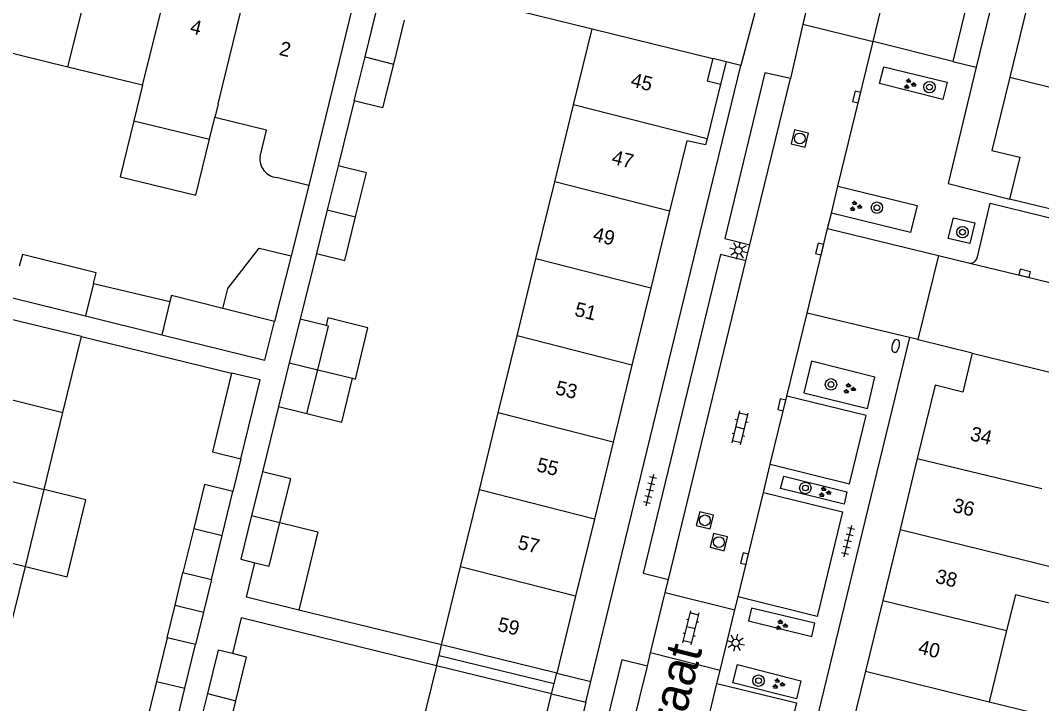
# Model space of a CAD drawing. Extents: x 128000 to 131008, y 398996 to 402500.
# Drawn here: x 128078.7 to 128150.1, y 399536.9 to 399584.7 of the extents above; entities that cross this region are included whole.
import ezdxf

# ---------------------------------------------------------------- set-up
doc = ezdxf.new("R2010")
doc.units = 0
for name, color, linetype in [('gg-afsc-erfafscheiding', 7, 'Continuous'), ('gg-afsc-muur', 7, 'Continuous'), ('gg-anno-huisnummerreeks BGT', 7, 'Continuous'), ('gg-anno-openbare ruimte label', 7, 'Continuous'), ('gg-bbg-bijgebouw', 7, 'Continuous'), ('gg-bbg-gedigitaliseerde bebouwing', 7, 'Continuous'), ('gg-bbg-gedigitaliseerde bijgebouw', 7, 'Continuous'), ('gg-bbg-hoofdgebouw', 7, 'Continuous'), ('gg-bbg-luifel en loopbrug', 7, 'Continuous'), ('gg-bbg-onder overbouw', 7, 'Continuous'), ('gg-bbg-pand overbouw', 7, 'Continuous'), ('gg-bbg-tussenscheiding', 7, 'Continuous'), ('gg-bbg-tussenscheiding niveau 01', 7, 'Continuous'), ('gg-knt-verharding', 7, 'Continuous'), ('gg-knt-verharding nz', 7, 'Continuous'), ('gt-grn-weggrens', 7, 'Continuous'), ('gt-symb-boom', 7, 'Continuous'), ('gt-symb-brandkraan', 7, 'Continuous'), ('gt-symb-groenvak', 7, 'Continuous'), ('gt-symb-klinker verharding', 7, 'Continuous'), ('gt-symb-kolk', 7, 'Continuous'), ('gt-symb-lichtmast', 7, 'Continuous'), ('gt-symb-rioolschacht', 7, 'Continuous'), ('gt-symb-tegel verharding', 7, 'Continuous')]:
    doc.layers.add(name, color=color, linetype=linetype)

# ---------------------------------------------------------------- blocks, each defined once
blk = doc.blocks.new('gt0-KOLK')
at = {"layer": 'gt-symb-kolk'}
blk.add_lwpolyline([(0, 0), (0.375, 0), (0.375, 0.4), (-0.375, 0.4), (-0.375, 0), (0, 0)], dxfattribs=at)
blk = doc.blocks.new('gt0-TEG1')
at = {"layer": 'gt-symb-tegel verharding'}
for p, q in [((-1.125, 0), (1.125, 0)), ((-0.9, -0.25), (-0.9, 0.25)), ((-0.45, -0.25), (-0.45, 0.25)), ((0, -0.25), (0, 0.25)), ((0.45, -0.25), (0.45, 0.25)), ((0.9, -0.25), (0.9, 0.25))]:
    blk.add_line(p, q, dxfattribs=at)
blk = doc.blocks.new('gt0-GRVAK')
at = {"layer": 'gt-symb-groenvak'}
for p, q in [((-0.11, 0.189), (-0.228, 0.24)), ((-0.182, 0.153), (0.088, 0.153)), ((-0.091, 0.211), (-0.156, 0.322)), ((-0.047, 0.214), (-0.047, 0.393)), ((-0.004, 0.211), (0.061, 0.322)), ((0.015, 0.189), (0.133, 0.24)), ((0.262, -0.052), (0.197, 0.059)), ((0.305, -0.049), (0.305, 0.13)), ((0.349, -0.052), (0.414, 0.059)), ((-0.245, -0.228), (-0.363, -0.177)), ((-0.318, -0.264), (-0.047, -0.264)), ((-0.226, -0.206), (-0.291, -0.095)), ((-0.183, -0.203), (-0.183, -0.024)), ((-0.139, -0.206), (-0.074, -0.095)), ((-0.12, -0.228), (-0.002, -0.177)), ((0.243, -0.074), (0.125, -0.023)), ((0.17, -0.11), (0.441, -0.11)), ((0.368, -0.074), (0.486, -0.023))]:
    blk.add_line(p, q, dxfattribs=at)
blk = doc.blocks.new('gt0-BR')
at = {"layer": 'gt-symb-brandkraan'}
for centre, radius, start, end in [((-0.244, 0), 0.206, 107.56694, 252.43307), ((0.599, -2.664), 3, 106.89205, 107.56694), ((0, -0.691), 0.938, 73.10799, 106.89205), ((-0.599, -2.664), 3, 72.43309, 73.10799), ((0.244, 0), 0.206, 287.56695, 72.43309), ((0.599, 2.664), 3, 252.43307, 253.10797), ((0, 0.691), 0.938, 253.10797, 286.89206), ((-0.599, 2.664), 3, 286.89206, 287.56695)]:
    blk.add_arc(centre, radius, start, end, dxfattribs=at)
blk = doc.blocks.new('gt0-LMAST')
at = {"layer": 'gt-symb-lichtmast'}
for p, q in [((-0.182, 0.173), (-0.447, 0.438)), ((-0.005, 0.246), (-0.005, 0.621)), ((0.172, 0.173), (0.437, 0.438)), ((-0.255, -0.004), (-0.63, -0.004)), ((-0.182, -0.181), (-0.447, -0.446)), ((-0.005, -0.254), (-0.005, -0.629)), ((0.437, -0.446), (0.172, -0.181)), ((0.245, -0.004), (0.62, -0.004))]:
    blk.add_line(p, q, dxfattribs=at)
blk.add_circle((-0.005, -0.004), 0.25, dxfattribs=at)
blk = doc.blocks.new('gt0-BOOM')
at = {"layer": 'gt-symb-boom'}
for radius in [0.4, 0.2]:
    blk.add_circle((0, 0), radius, dxfattribs=at)
blk = doc.blocks.new('gt0-RS')
at = {"layer": 'gt-symb-rioolschacht'}
blk.add_lwpolyline([(-0.5, -0.5), (0.5, -0.5), (0.5, 0.5), (-0.5, 0.5)], close=True, dxfattribs=at)
blk.add_circle((0, 0), 0.375, dxfattribs=at)
blk = doc.blocks.new('gt0-KL1')
at = {"layer": 'gt-symb-klinker verharding'}
for p, q in [((-1.15, 0.3), (1.15, 0.3)), ((-1, -0.3), (-1, 0.3)), ((-0.5, 0.3), (-0.5, 0.45)), ((0, -0.3), (0, 0.3)), ((0.5, 0.3), (0.5, 0.45)), ((1, -0.3), (1, 0.3)), ((-1.15, -0.3), (1.15, -0.3)), ((-0.5, -0.45), (-0.5, -0.3)), ((0.5, -0.45), (0.5, -0.3))]:
    blk.add_line(p, q, dxfattribs=at)

msp = doc.modelspace()

# ---------------------------------------------------------------- linework, layer by layer
at = {"layer": 'gg-afsc-erfafscheiding'}
for p, q in [((128102.054, 399579.054), (128100.925, 399574.497)), ((128098.872, 399573.139), (128097.639, 399568.219)), ((128099.41, 399568.379), (128098.273, 399563.793)), ((128082.99, 399562.58), (128093.481, 399560.024)), ((128096.761, 399557.684), (128095.631, 399553.127)), ((128094.126, 399554.03), (128093.569, 399551.751)), ((128108.16, 399541.02), (128098.17, 399543.464)), ((128116.21, 399539.05), (128118.594, 399538.466)), ((128115.85, 399537.6), (128118.241, 399537.014))]:
    msp.add_line(p, q, dxfattribs=at)
msp.add_lwpolyline([(128107.81, 399539.57), (128094.15, 399542.913), (128093.54, 399540.422)], dxfattribs=at)
at = {"layer": 'gg-afsc-muur'}
for p, q in [((128104.905, 399587.478), (128118.69, 399584.07)), ((128141.484, 399562.353), (128141.453, 399562.361))]:
    msp.add_line(p, q, dxfattribs=at)
at = {"layer": 'gg-bbg-bijgebouw'}
msp.add_line((128078.851, 399568.297), (128078.635, 399567.495), dxfattribs=at)
at = {"layer": 'gg-bbg-gedigitaliseerde bebouwing'}
for p, q in [((128082.037, 399581.406), (128076.875, 399582.668)), ((128087.258, 399580.13), (128082.037, 399581.406)), ((128087.258, 399580.13), (128086.651, 399577.644)), ((128091.926, 399576.356), (128092.298, 399577.88)), ((128086.651, 399577.644), (128091.926, 399576.356)), ((128098.872, 399573.139), (128096.624, 399573.689)), ((128147.67, 399542.021), (128146.447, 399537.054))]:
    msp.add_line(p, q, dxfattribs=at)
for points in [[(128095.472, 399575.149), (128095.923, 399576.994), (128092.298, 399577.88)], [(128151.763, 399546.234), (128152.166, 399546.131), (128151.579, 399543.72), (128148.288, 399544.523), (128147.67, 399542.021)], [(128146.447, 399537.054), (128149.499, 399536.309), (128148.294, 399531.357)]]:
    msp.add_lwpolyline(points, dxfattribs=at)
msp.add_arc((128096.759, 399574.98), 1.298, 172.52499, 264.02479, dxfattribs=at)
at = {"layer": 'gg-bbg-gedigitaliseerde bijgebouw'}
for p, q in [((128102.811, 399582.109), (128103.567, 399585.163)), ((128105.554, 399584.671), (128104.798, 399581.617)), ((128102.054, 399579.054), (128102.811, 399582.109)), ((128100.925, 399574.497), (128100.168, 399571.438)), ((128100.168, 399571.438), (128099.41, 399568.379)), ((128083.833, 399566.269), (128089.163, 399565.011)), ((128078.08, 399565.311), (128083.266, 399564.021)), ((128096.481, 399563.63), (128092.875, 399564.532)), ((128083.266, 399564.021), (128088.593, 399562.697)), ((128098.273, 399563.793), (128097.517, 399560.739)), ((128100.089, 399563.343), (128098.273, 399563.793)), ((128097.517, 399560.739), (128096.761, 399557.684)), ((128098.749, 399557.192), (128099.505, 399560.247)), ((128096.761, 399557.684), (128098.749, 399557.192)), ((128095.631, 399553.127), (128094.874, 399550.068)), ((128092.819, 399548.677), (128093.569, 399551.751)), ((128090.831, 399549.162), (128090.081, 399546.087)), ((128092.069, 399545.602), (128092.819, 399548.677)), ((128090.081, 399546.087), (128092.069, 399545.602)), ((128088.969, 399541.529), (128088.225, 399538.479)), ((128090.957, 399541.044), (128088.969, 399541.529)), ((128090.213, 399537.994), (128090.957, 399541.044)), ((128088.225, 399538.479), (128087.48, 399535.428)), ((128089.469, 399534.943), (128090.213, 399537.994)), ((128091.791, 399537.619), (128091.036, 399534.569))]:
    msp.add_line(p, q, dxfattribs=at)
for points in [[(128104.798, 399581.617), (128104.041, 399578.562), (128102.054, 399579.054)], [(128102.155, 399570.946), (128102.913, 399574.005), (128100.925, 399574.497)], [(128099.41, 399568.379), (128101.397, 399567.887), (128102.155, 399570.946)], [(128083.833, 399566.269), (128084.02, 399567.035), (128078.851, 399568.297)], [(128092.875, 399564.532), (128089.269, 399565.435), (128089.163, 399565.011)], [(128088.593, 399562.697), (128095.805, 399560.93), (128096.481, 399563.63)], [(128099.505, 399560.247), (128100.261, 399563.301), (128100.089, 399563.343)], [(128093.481, 399560.024), (128092.137, 399554.515), (128094.126, 399554.03)], [(128094.126, 399554.03), (128095.47, 399559.54), (128093.481, 399560.024)], [(128096.863, 399549.576), (128097.62, 399552.635), (128095.631, 399553.127)], [(128093.569, 399551.751), (128091.581, 399552.236), (128090.831, 399549.162)], [(128094.874, 399550.068), (128094.117, 399547.009), (128095.111, 399546.763)], [(128095.111, 399546.763), (128096.105, 399546.517), (128096.863, 399549.576)], [(128093.54, 399540.422), (128092.546, 399540.668), (128091.791, 399537.619)], [(128093.779, 399537.127), (128094.534, 399540.176), (128093.54, 399540.422)], [(128091.036, 399534.569), (128093.024, 399534.077), (128093.779, 399537.127)]]:
    msp.add_lwpolyline(points, dxfattribs=at)
at = {"layer": 'gg-bbg-hoofdgebouw'}
for p, q in [((128101.93, 399585.63), (128098.872, 399573.139)), ((128149.111, 399585.651), (128147.894, 399580.69)), ((128117.392, 399578.762), (128118.69, 399584.07)), ((128118.69, 399584.07), (128127.13, 399582)), ((128127.67, 399580.22), (128126.725, 399576.388)), ((128116.076, 399573.381), (128117.392, 399578.762)), ((128114.76, 399568.001), (128116.076, 399573.381)), ((128156.54, 399570.05), (128147.86, 399572.18)), ((128124.106, 399571.339), (128122.791, 399565.958)), ((128113.444, 399562.621), (128114.76, 399568.001)), ((128122.791, 399565.958), (128121.475, 399560.578)), ((128082.99, 399562.58), (128073.61, 399564.84)), ((128081.691, 399557.261), (128082.99, 399562.58)), ((128112.127, 399557.24), (128113.444, 399562.621)), ((128145.27, 399561.42), (128145.221, 399561.216)), ((128145.27, 399561.42), (128155.66, 399558.862)), ((128121.475, 399560.578), (128120.159, 399555.197)), ((128080.376, 399551.88), (128081.691, 399557.261)), ((128110.811, 399551.86), (128112.127, 399557.24)), ((128120.159, 399555.197), (128118.843, 399549.817)), ((128141.422, 399554.048), (128140.213, 399549.087)), ((128079.062, 399546.499), (128080.376, 399551.88)), ((128109.495, 399546.479), (128110.811, 399551.86)), ((128118.843, 399549.817), (128117.527, 399544.436)), ((128140.213, 399549.087), (128139.006, 399544.135)), ((128077.747, 399541.118), (128079.062, 399546.499)), ((128108.16, 399541.02), (128109.495, 399546.479)), ((128117.527, 399544.436), (128116.21, 399539.05)), ((128139.006, 399544.135), (128137.802, 399539.192)), ((128107.81, 399539.57), (128106.473, 399534.107)), ((128137.802, 399539.192), (128136.593, 399534.231)), ((128114.534, 399532.21), (128115.85, 399537.6))]:
    msp.add_line(p, q, dxfattribs=at)
for points in [[(128147.894, 399580.69), (128146.64, 399575.58), (128148.58, 399575.11), (128147.86, 399572.18)], [(128126.725, 399576.388), (128126.62, 399575.96), (128125.31, 399576.26), (128124.106, 399571.339)], [(128145.221, 399561.216), (128144.61, 399558.69), (128142.67, 399559.17), (128141.422, 399554.048)]]:
    msp.add_lwpolyline(points, dxfattribs=at)
at = {"layer": 'gg-bbg-luifel en loopbrug'}
for p, q in [((128097.639, 399568.219), (128096.481, 399563.63)), ((128099.505, 399560.247), (128101.933, 399559.655)), ((128089.525, 399543.808), (128090.081, 399546.087)), ((128092.069, 399545.602), (128091.513, 399543.323)), ((128088.969, 399541.529), (128089.525, 399543.808)), ((128089.525, 399543.808), (128091.513, 399543.323)), ((128091.513, 399543.323), (128090.957, 399541.044))]:
    msp.add_line(p, q, dxfattribs=at)
for points in [[(128086.651, 399577.644), (128085.698, 399573.739), (128090.973, 399572.452), (128091.926, 399576.356)], [(128092.875, 399564.532), (128093.224, 399565.929), (128095.419, 399568.745), (128097.639, 399568.219)], [(128101.933, 399559.655), (128102.139, 399559.604), (128103.014, 399563.19), (128100.218, 399563.872), (128100.089, 399563.343)], [(128098.749, 399557.192), (128101.187, 399556.597), (128101.933, 399559.655)], [(128079.062, 399546.499), (128081.976, 399545.787), (128083.29, 399551.168), (128080.376, 399551.88)], [(128096.863, 399549.576), (128099.504, 399548.932), (128098.17, 399543.464)], [(128098.17, 399543.464), (128094.522, 399544.357), (128095.111, 399546.763)]]:
    msp.add_lwpolyline(points, dxfattribs=at)
at = {"layer": 'gg-bbg-onder overbouw'}
for p, q in [((128116.21, 399539.05), (128108.16, 399541.02)), ((128115.85, 399537.6), (128107.81, 399539.57))]:
    msp.add_line(p, q, dxfattribs=at)
msp.add_lwpolyline([(128127.13, 399582), (128126.74, 399580.45), (128127.67, 399580.22)], dxfattribs=at)
at = {"layer": 'gg-bbg-pand overbouw'}
for p, q in [((128128.05, 399581.77), (128127.13, 399582)), ((128128.05, 399581.77), (128127.67, 399580.22)), ((128107.985, 399540.295), (128108.16, 399541.02)), ((128107.81, 399539.57), (128107.985, 399540.295)), ((128116.03, 399538.325), (128116.21, 399539.05)), ((128115.85, 399537.6), (128116.03, 399538.325))]:
    msp.add_line(p, q, dxfattribs=at)
at = {"layer": 'gg-bbg-tussenscheiding'}
for p, q in [((128082.037, 399581.406), (128084.146, 399589.985)), ((128087.258, 399580.13), (128089.401, 399588.698)), ((128092.533, 399578.841), (128094.644, 399587.414)), ((128102.811, 399582.109), (128104.798, 399581.617)), ((128147.894, 399580.69), (128156.658, 399578.537)), ((128092.533, 399578.841), (128092.298, 399577.88)), ((128126.725, 399576.388), (128117.392, 399578.762)), ((128124.106, 399571.339), (128116.076, 399573.381)), ((128100.168, 399571.438), (128102.155, 399570.946)), ((128122.791, 399565.958), (128114.76, 399568.001)), ((128083.833, 399566.269), (128083.266, 399564.021)), ((128089.163, 399565.011), (128088.593, 399562.697)), ((128121.475, 399560.578), (128113.444, 399562.621)), ((128097.517, 399560.739), (128099.505, 399560.247)), ((128073.577, 399559.282), (128081.691, 399557.261)), ((128120.159, 399555.197), (128112.127, 399557.24)), ((128070.982, 399554.22), (128080.376, 399551.88)), ((128141.422, 399554.048), (128150.12, 399551.949)), ((128118.843, 399549.817), (128110.811, 399551.86)), ((128094.874, 399550.068), (128096.863, 399549.576)), ((128070.955, 399548.518), (128079.062, 399546.499)), ((128090.831, 399549.162), (128092.819, 399548.677)), ((128140.213, 399549.087), (128148.932, 399546.958)), ((128117.527, 399544.436), (128109.495, 399546.479)), ((128148.932, 399546.958), (128151.763, 399546.234)), ((128139.006, 399544.135), (128147.67, 399542.021)), ((128137.802, 399539.192), (128146.447, 399537.054)), ((128088.225, 399538.479), (128090.213, 399537.994)), ((128091.791, 399537.619), (128093.779, 399537.127))]:
    msp.add_line(p, q, dxfattribs=at)
at = {"layer": 'gg-bbg-tussenscheiding niveau 01'}
msp.add_line((128107.985, 399540.295), (128116.03, 399538.325), dxfattribs=at)
at = {"layer": 'gg-knt-verharding'}
for p, q in [((128151.569, 399606.229), (128145.543, 399581.398)), ((128133.745, 399585.774), (128133.428, 399584.406)), ((128133.428, 399584.406), (128132.549, 399580.615)), ((128135.872, 399573.075), (128138.337, 399583.197)), ((128143.904, 399581.793), (128138.337, 399583.197)), ((128118.594, 399538.466), (128129.08, 399581.52)), ((128129.08, 399581.52), (128128.05, 399581.77)), ((128135.415, 399571.199), (128135.872, 399573.075)), ((128147.697, 399572.221), (128147.86, 399572.18)), ((128135.153, 399570.121), (128135.415, 399571.199)), ((128133.714, 399564.213), (128135.153, 399570.121)), ((128129.445, 399567.866), (128129.716, 399568.98)), ((128142.91, 399568.24), (128141.453, 399562.361)), ((128142.91, 399568.24), (128145.102, 399567.701)), ((128132.301, 399558.41), (128133.714, 399564.213)), ((128140.881, 399562.501), (128123.23, 399490.09)), ((128141.453, 399562.361), (128140.881, 399562.501)), ((128145.27, 399561.42), (128141.484, 399562.353)), ((128130.663, 399551.683), (128131.142, 399553.65)), ((128123.8, 399544.683), (128124.022, 399545.594)), ((128122.775, 399540.472), (128123.8, 399544.683)), ((128123.8, 399544.683), (128128.666, 399543.478)), ((128128.666, 399543.478), (128128.888, 399544.39)), ((128127.635, 399539.241), (128128.666, 399543.478)), ((128122.548, 399539.54), (128122.775, 399540.472)), ((128127.635, 399539.241), (128122.775, 399540.472)), ((128127.415, 399538.339), (128127.635, 399539.241)), ((128118.241, 399537.014), (128107.74, 399493.9))]:
    msp.add_line(p, q, dxfattribs=at)
for points in [[(128140.12, 399590.509), (128145.668, 399589.104), (128143.904, 399581.793)], [(128138.79, 399580.258), (128139.087, 399581.425), (128143.51, 399580.357), (128143.209, 399579.137), (128138.79, 399580.258)], [(128145.543, 399581.398), (128143.57, 399573.27), (128147.697, 399572.221)], [(128132.549, 399580.615), (128130.77, 399581.002), (128127.966, 399569.416), (128129.716, 399568.98)], [(128135.872, 399573.075), (128141.41, 399571.731), (128140.944, 399569.838), (128135.415, 399571.199)], [(128145.63, 399568.138), (128146.517, 399571.9), (128156.22, 399569.517), (128155.179, 399565.254)], [(128143.946, 399570.879), (128145.446, 399570.528), (128145.1, 399569.064), (128143.582, 399569.413), (128143.946, 399570.879)], [(128129.445, 399567.866), (128127.673, 399568.313), (128122.259, 399546.043), (128124.022, 399545.594)], [(128134.034, 399560.86), (128133.498, 399558.633), (128137.93, 399557.537), (128138.449, 399559.74), (128134.034, 399560.86)], [(128131.142, 399553.65), (128136.683, 399552.287), (128137.852, 399557.052), (128132.301, 399558.41)], [(128136.489, 399551.733), (128136.308, 399550.871), (128131.86, 399551.947), (128132.081, 399552.812), (128136.489, 399551.733)], [(128130.663, 399551.683), (128136.202, 399550.317), (128134.427, 399543.017), (128128.888, 399544.39)], [(128129.839, 399543.588), (128129.618, 399542.699), (128134.053, 399541.611), (128134.269, 399542.537), (128129.839, 399543.588)], [(128122.548, 399539.54), (128120.765, 399539.976), (128115.322, 399517.697), (128117.123, 399517.263)], [(128133.281, 399538.517), (128132.986, 399537.262), (128128.533, 399538.373), (128128.857, 399539.647), (128133.281, 399538.517)], [(128127.415, 399538.339), (128132.973, 399536.972), (128131.172, 399529.688), (128125.638, 399531.041)]]:
    msp.add_lwpolyline(points, dxfattribs=at)
msp.add_arc((128145.111, 399568.228), 0.527, 269.01566, 350.21015, dxfattribs=at)
at = {"layer": 'gg-knt-verharding nz'}
for p, q in [((128138.337, 399583.197), (128140.12, 399590.509)), ((128129.716, 399568.98), (128132.549, 399580.615)), ((128124.022, 399545.594), (128129.445, 399567.866)), ((128131.142, 399553.65), (128132.301, 399558.41)), ((128128.888, 399544.39), (128130.663, 399551.683)), ((128117.123, 399517.263), (128122.548, 399539.54)), ((128125.638, 399531.041), (128127.415, 399538.339))]:
    msp.add_line(p, q, dxfattribs=at)
msp.add_lwpolyline([(128145.102, 399567.701), (128148.875, 399566.802), (128155.179, 399565.254)], dxfattribs=at)
at = {"layer": 'gt-grn-weggrens'}
for p, q in [((128130.388, 399586.439), (128129.08, 399581.52)), ((128133.428, 399584.406), (128138.337, 399583.197)), ((128143.904, 399581.793), (128145.543, 399581.398)), ((128135.153, 399570.121), (128142.91, 399568.24)), ((128140.881, 399562.501), (128133.714, 399564.213)), ((128118.241, 399537.014), (128118.594, 399538.466))]:
    msp.add_line(p, q, dxfattribs=at)

# ---------------------------------------------------------------- block references
at = {"layer": 'gt-symb-boom'}
for p in [(128142.277, 399580.006), (128138.601, 399571.576), (128144.583, 399569.866), (128135.389, 399559.23), (128133.597, 399551.989), (128130.325, 399538.525)]:
    msp.add_blockref('gt0-BOOM', p, dxfattribs=at)
at = {"layer": 'gt-symb-brandkraan', "rotation": 76.29711003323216}
msp.add_blockref('gt0-BR', (128139.909, 399561.916), dxfattribs=at)
at = {"layer": 'gt-symb-groenvak'}
for p in [(128140.871, 399580.209), (128137.09, 399571.675), (128136.658, 399558.928), (128134.93, 399551.691), (128131.905, 399542.401), (128131.689, 399538.296)]:
    msp.add_blockref('gt0-GRVAK', p, dxfattribs=at)
at = {"layer": 'gt-symb-klinker verharding'}
for p, rotation in [((128129.037, 399556.183), 76.28353067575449), ((128125.602, 399542.213), 76.29711003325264)]:
    msp.add_blockref('gt0-KL1', p, dxfattribs=dict(at, rotation=rotation))
at = {"layer": 'gt-symb-kolk'}
for p, rotation in [((128137.375, 399579.264), 76.29711003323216), ((128134.791, 399568.644), 76.29711003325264), ((128148.875, 399566.802), -13.795498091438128), ((128132.142, 399557.756), 76.29711003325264), ((128129.537, 399547.01), 76.29711003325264)]:
    msp.add_blockref('gt0-KOLK', p, dxfattribs=dict(at, rotation=rotation))
at = {"layer": 'gt-symb-lichtmast', "rotation": 76.2971100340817}
for p in [(128128.915, 399568.596), (128128.722, 399541.173)]:
    msp.add_blockref('gt0-LMAST', p, dxfattribs=at)
at = {"layer": 'gt-symb-rioolschacht'}
for p, rotation in [((128133.205, 399576.417), 76.29711003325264), ((128126.574, 399549.73), 76.2971100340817), ((128127.551, 399548.212), 76.29711003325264)]:
    msp.add_blockref('gt0-RS', p, dxfattribs=dict(at, rotation=rotation))
at = {"layer": 'gt-symb-tegel verharding', "rotation": 76.28353067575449}
for p in [(128122.725, 399551.829), (128136.584, 399548.277)]:
    msp.add_blockref('gt0-TEG1', p, dxfattribs=at)

# ---------------------------------------------------------------- texts
at = {"layer": 'gg-anno-huisnummerreeks BGT'}
for s, rotation, p in [('4', 346.2, (128090.518, 399583.792)), ('2', 346.2, (128096.75, 399582.266)), ('45', 346.2, (128121.322, 399580.058)), ('47', 346.2, (128120, 399574.658)), ('49', 346.3, (128118.685, 399569.279)), ('51', 346.2, (128117.403, 399564.039)), ('53', 346.2, (128116.062, 399558.555)), ('34', 346.3, (128145.055, 399555.342)), ('55', 346.2, (128114.746, 399553.174)), ('36', 346.3, (128143.835, 399550.336)), ('57', 346.2, (128113.42, 399547.754)), ('38', 346.3, (128142.627, 399545.38)), ('59', 346.2, (128112.018, 399542.021)), ('40', 346.3, (128141.422, 399540.432))]:
    msp.add_text(s, height=1, rotation=rotation, dxfattribs=at).set_placement(p)
at = {"layer": 'gg-anno-openbare ruimte label'}
msp.add_text('Hindeloopenstraat', height=2.5, rotation=76, dxfattribs=at).set_placement((128119.825, 399514.376))

doc.saveas('drawing.dxf')
